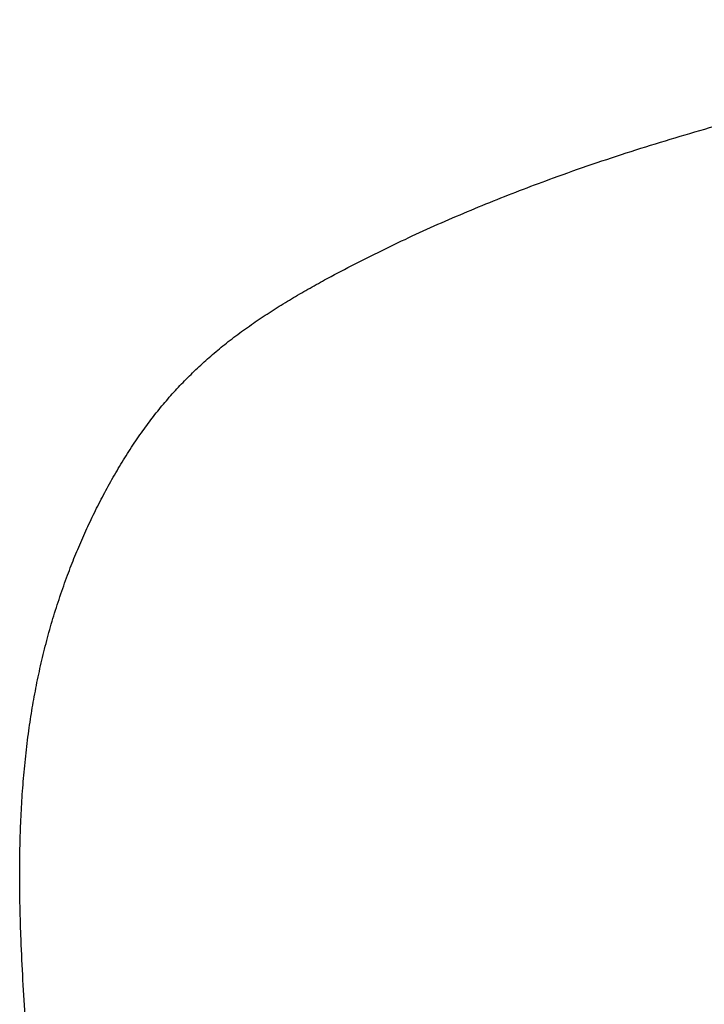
# Model space of a CAD drawing. Header units: millimetres. Extents: x 8 to 1329, y 12 to 1074.
# Tile 524 of 619: x 1009 to 1026, y 942 to 967. Entities that reach past the tile are written whole.
import ezdxf

# ---------------------------------------------------------------- set-up
doc = ezdxf.new("R2010")
doc.units = ezdxf.units.MM

msp = doc.modelspace()

# ---------------------------------------------------------------- linework, layer by layer
at = {"color": 7, "linetype": 'Continuous', "lineweight": 30}
msp.add_open_spline([(1009.961, 923.291), (1009.959, 924.067), (1009.954, 925.62), (1009.919, 927.948), (1009.863, 930.275), (1009.782, 932.602), (1009.685, 934.721), (1009.581, 936.632), (1009.475, 938.336), (1009.37, 939.806), (1009.277, 941.042), (1009.206, 942.046), (1009.144, 943.051), (1009.103, 943.934), (1009.08, 944.696), (1009.07, 945.336), (1009.072, 945.976), (1009.086, 946.615), (1009.114, 947.255), (1009.157, 947.893), (1009.218, 948.531), (1009.293, 949.146), (1009.384, 949.736), (1009.487, 950.302), (1009.607, 950.864), (1009.745, 951.422), (1009.9, 951.976), (1010.075, 952.523), (1010.26, 953.043), (1010.451, 953.534), (1010.647, 953.998), (1010.857, 954.455), (1011.08, 954.906), (1011.317, 955.349), (1011.569, 955.785), (1011.833, 956.213), (1012.106, 956.616), (1012.384, 956.993), (1012.667, 957.345), (1012.965, 957.685), (1013.277, 958.012), (1013.603, 958.325), (1013.941, 958.624), (1014.298, 958.916), (1014.674, 959.197), (1015.067, 959.47), (1015.467, 959.731), (1015.874, 959.981), (1016.287, 960.222), (1016.784, 960.499), (1017.368, 960.807), (1018.04, 961.144), (1018.733, 961.479), (1019.448, 961.807), (1020.186, 962.128), (1020.93, 962.435), (1021.679, 962.729), (1022.502, 963.035), (1023.401, 963.352), (1024.376, 963.674), (1025.357, 963.979), (1026.342, 964.268), (1027.332, 964.541), (1028.325, 964.799), (1029.378, 965.055), (1030.491, 965.308), (1031.663, 965.554), (1032.839, 965.782), (1034.018, 965.992), (1035.2, 966.185), (1036.455, 966.372), (1037.784, 966.55), (1039.186, 966.713), (1040.591, 966.855), (1041.529, 966.931), (1041.998, 966.969)], degree=3, knots=[0, 0, 0, 0, 0.035125, 0.070248, 0.10537, 0.140493, 0.17562, 0.201379, 0.227131, 0.252874, 0.268051, 0.28324, 0.298431, 0.313615, 0.323273, 0.332926, 0.342576, 0.352224, 0.361875, 0.371532, 0.381201, 0.390871, 0.399551, 0.408226, 0.416898, 0.425568, 0.434237, 0.44291, 0.451585, 0.459177, 0.466767, 0.474357, 0.481945, 0.489532, 0.49712, 0.50471, 0.5123, 0.519114, 0.525928, 0.532742, 0.539557, 0.546371, 0.553186, 0.560001, 0.567217, 0.574429, 0.581637, 0.588844, 0.596054, 0.603267, 0.614607, 0.625947, 0.637279, 0.649418, 0.661555, 0.673694, 0.685835, 0.697978, 0.713469, 0.728962, 0.744453, 0.75994, 0.775425, 0.79091, 0.806397, 0.824467, 0.842538, 0.860609, 0.878678, 0.896746, 0.914814, 0.93611, 0.957407, 0.978704, 1, 1, 1, 1], dxfattribs=at)

doc.saveas('drawing.dxf')
